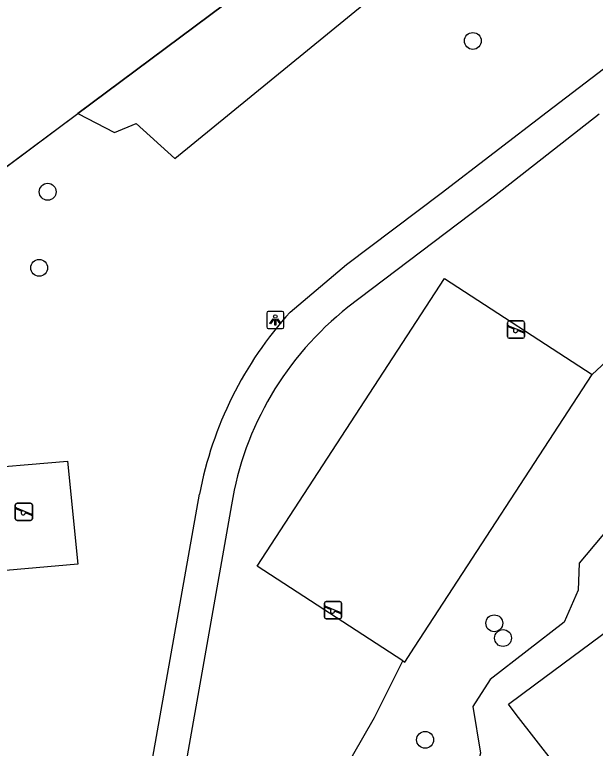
# Model space of a CAD drawing. Extents: x 163427 to 164190, y 380331 to 381641.
# Drawn here: x 163844.72 to 163878.34, y 381059.16 to 381101.66 of the extents above; entities that cross this region are included whole.
import ezdxf

# ---------------------------------------------------------------- set-up
doc = ezdxf.new("R2010")
doc.units = 0
for name, color, linetype in [('IMGEO_Boom', 7, 'Continuous'), ('IMGEO_Groenvoorziening', 7, 'Continuous'), ('IMGEO_Hek', 7, 'Continuous'), ('IMGEO_Lichtpunt', 7, 'Continuous'), ('IMGEO_Speelvoorziening', 7, 'Continuous'), ('IMGEO_Voetpad_halfverhard', 7, 'Continuous')]:
    doc.layers.add(name, color=color, linetype=linetype)

msp = doc.modelspace()

# ---------------------------------------------------------------- linework, layer by layer
at = {"layer": 'IMGEO_Boom'}
for centre in [(163871.246, 381100.142), (163846.629, 381091.404), (163846.134, 381086.995), (163872.491, 381066.405), (163872.997, 381065.552), (163868.482, 381059.652)]:
    msp.add_circle(centre, 0.489, dxfattribs=at)
at = {"layer": 'IMGEO_Groenvoorziening'}
for points in [[(163848.379, 381095.943), (163850.493, 381094.839), (163851.753, 381095.363), (163853.983, 381093.322), (163867.256, 381104.176), (163869.951, 381105.722)], [(163861.136, 381105.466), (163848.379, 381095.943)], [(163844.187, 381092.814), (163848.379, 381095.943)], [(163892.032, 381091.103), (163892.433, 381091.325), (163893.363, 381089.769), (163893.712, 381086.589), (163885.188, 381079.149), (163877.401, 381069.894), (163877.35, 381068.327), (163876.539, 381066.473), (163872.253, 381063.156), (163871.244, 381061.59), (163871.684, 381058.886), (163871, 381056.23), (163869.868, 381054.37), (163867.112, 381051.126), (163865.984, 381046.133)], [(163878.149, 381080.823), (163885.102, 381087.269)], [(163867.201, 381064.226), (163858.767, 381069.713), (163869.611, 381086.378), (163878.149, 381080.823)], [(163867.201, 381064.226), (163867.305, 381064.158), (163867.867, 381065.023), (163878.149, 381080.823)], [(163842.426, 381069.318), (163841.824, 381075.294), (163847.78, 381075.798), (163848.382, 381069.821), (163842.426, 381069.318)], [(163877.091, 381056.827), (163873.767, 381061.119), (163873.306, 381061.714), (163874.824, 381062.84), (163881.373, 381067.697), (163879.447, 381070.311), (163879.387, 381070.393), (163879.593, 381070.547), (163883.835, 381073.718)], [(163859.052, 381037.328), (163858.039, 381032.201), (163856.309, 381029.254), (163852.062, 381030.665), (163857.097, 381046.206), (163865.555, 381060.95), (163867.201, 381064.226)]]:
    msp.add_lwpolyline(points, dxfattribs=at)
at = {"layer": 'IMGEO_Hek'}
msp.add_lwpolyline([(163832.902, 381090.774), (163832.813, 381092.044), (163843.989, 381092.666), (163861.136, 381105.466)], dxfattribs=at)
at = {"layer": 'IMGEO_Lichtpunt'}
for p, q in [((163859.312, 381084.381), (163859.312, 381083.574)), ((163859.312, 381084.381), (163859.312, 381083.574)), ((163860.214, 381084.476), (163859.406, 381084.476)), ((163860.214, 381084.476), (163859.406, 381084.476)), ((163860.308, 381083.574), (163860.308, 381084.381)), ((163860.308, 381083.574), (163860.308, 381084.381)), ((163859.406, 381083.48), (163860.214, 381083.48)), ((163859.406, 381083.48), (163860.214, 381083.48))]:
    msp.add_line(p, q, dxfattribs=at)
for points in [[(163859.686, 381084.045), (163859.725, 381084.017), (163859.537, 381083.755), (163859.499, 381083.782), (163859.686, 381084.045)], [(163859.788, 381083.997), (163859.835, 381083.997), (163859.835, 381083.675), (163859.788, 381083.675), (163859.788, 381083.997)], [(163859.898, 381084.017), (163859.936, 381084.044), (163860.123, 381083.782), (163860.084, 381083.754), (163859.898, 381084.017)]]:
    msp.add_lwpolyline(points, dxfattribs=at)
msp.add_circle((163859.811, 381084.179), 0.0994, dxfattribs=at)
for centre, start, end in [((163859.406, 381084.381), 90, 180), ((163859.406, 381084.381), 90, 180), ((163860.214, 381084.381), 0, 90), ((163860.214, 381084.381), 0, 90), ((163859.406, 381083.574), 180, 270), ((163859.406, 381083.574), 180, 270), ((163860.214, 381083.574), 270, 0), ((163860.214, 381083.574), 270, 360)]:
    msp.add_arc(centre, 0.0946, start, end, dxfattribs=at)
at = {"layer": 'IMGEO_Speelvoorziening'}
for p, q in [((163873.254, 381083.02), (163873.254, 381083.82)), ((163873.254, 381083.82), (163873.254, 381083.02)), ((163873.323, 381083.645), (163874.199, 381083.292)), ((163873.354, 381083.92), (163874.144, 381083.92)), ((163874.144, 381083.92), (163873.354, 381083.92)), ((163874.244, 381083.82), (163874.244, 381083.02)), ((163874.244, 381083.02), (163874.244, 381083.82)), ((163873.637, 381083.448), (163873.298, 381083.585)), ((163874.175, 381083.232), (163873.835, 381083.369)), ((163874.144, 381082.92), (163873.354, 381082.92)), ((163873.354, 381082.92), (163874.144, 381082.92)), ((163844.753, 381072.463), (163844.753, 381073.263)), ((163844.753, 381073.263), (163844.753, 381072.463)), ((163845.136, 381072.891), (163844.797, 381073.028)), ((163844.822, 381073.088), (163845.698, 381072.735)), ((163844.853, 381073.363), (163845.643, 381073.363)), ((163845.643, 381073.363), (163844.853, 381073.363)), ((163845.743, 381073.263), (163845.743, 381072.463)), ((163845.743, 381072.463), (163845.743, 381073.263)), ((163845.674, 381072.675), (163845.334, 381072.812)), ((163845.643, 381072.363), (163844.853, 381072.363)), ((163844.853, 381072.363), (163845.643, 381072.363)), ((163862.654, 381066.766), (163862.654, 381067.566)), ((163862.654, 381067.566), (163862.654, 381066.766)), ((163862.754, 381067.666), (163863.544, 381067.666)), ((163863.544, 381067.666), (163862.754, 381067.666)), ((163863.644, 381067.566), (163863.644, 381066.766)), ((163863.644, 381066.766), (163863.644, 381067.566)), ((163863.037, 381067.194), (163862.698, 381067.331)), ((163862.723, 381067.391), (163863.599, 381067.038)), ((163863.575, 381066.978), (163863.235, 381067.115)), ((163863.544, 381066.666), (163862.754, 381066.666)), ((163862.754, 381066.666), (163863.544, 381066.666))]:
    msp.add_line(p, q, dxfattribs=at)
for centre, radius, start, end in [((163873.354, 381083.82), 0.1, 90, 180), ((163873.354, 381083.82), 0.1, 90, 180), ((163873.311, 381083.615), 0.0327, 68.078, 248.078), ((163874.144, 381083.82), 0.1, 0, 90), ((163874.144, 381083.82), 0.1, 360, 90), ((163873.716, 381083.358), 0.12, 130.9928, 5.1632), ((163874.187, 381083.262), 0.0327, 248.078, 68.078), ((163873.354, 381083.02), 0.1, 180, 270), ((163873.354, 381083.02), 0.1, 180, 270), ((163874.144, 381083.02), 0.1, 270, 0), ((163874.144, 381083.02), 0.1, 270, 0), ((163844.853, 381073.263), 0.1, 90, 180), ((163844.853, 381073.263), 0.1, 90, 180), ((163844.81, 381073.058), 0.0327, 68.078, 248.078), ((163845.643, 381073.263), 0.1, 0, 90), ((163845.643, 381073.263), 0.1, 360, 90), ((163845.215, 381072.801), 0.12, 130.9928, 5.1632), ((163845.686, 381072.705), 0.0327, 248.078, 68.078), ((163844.853, 381072.463), 0.1, 180, 270), ((163844.853, 381072.463), 0.1, 180, 270), ((163845.643, 381072.463), 0.1, 270, 0), ((163845.643, 381072.463), 0.1, 270, 0), ((163862.754, 381067.566), 0.1, 90, 180), ((163862.754, 381067.566), 0.1, 90, 180), ((163863.544, 381067.566), 0.1, 0, 90), ((163863.544, 381067.566), 0.1, 360, 90), ((163862.711, 381067.361), 0.0327, 68.078, 248.078), ((163863.116, 381067.104), 0.12, 130.9928, 5.1632), ((163862.754, 381066.766), 0.1, 180, 270), ((163862.754, 381066.766), 0.1, 180, 270), ((163863.544, 381066.766), 0.1, 270, 0), ((163863.544, 381066.766), 0.1, 270, 0), ((163863.587, 381067.008), 0.0327, 248.078, 68.078)]:
    msp.add_arc(centre, radius, start, end, dxfattribs=at)
at = {"layer": 'IMGEO_Voetpad_halfverhard'}
for points in [[(163860.665, 381084.431), (163863.932, 381087.182), (163869.42, 381091.331), (163875.557, 381096.043), (163881.424, 381100.523), (163884.816, 381103.12)], [(163878.573, 381095.902), (163872.498, 381091.145), (163864.015, 381084.713)], [(163842.404, 381014.476), (163843.079, 381014.688), (163843.646, 381014.894), (163844.417, 381015.282), (163844.873, 381015.706), (163845.186, 381016.426), (163845.295, 381016.916), (163845.602, 381018.56), (163845.726, 381019.254), (163855.417, 381073.893)], [(163857.272, 381073.268), (163847.391, 381017.291)]]:
    msp.add_lwpolyline(points, dxfattribs=at)
for centre, radius, start, end in [((163875.373, 381070.313), 18.34, 128.2631, 170.7267), ((163876.857, 381069.792), 21.828, 137.8824, 169.1703)]:
    msp.add_arc(centre, radius, start, end, dxfattribs=at)

doc.saveas('drawing.dxf')
